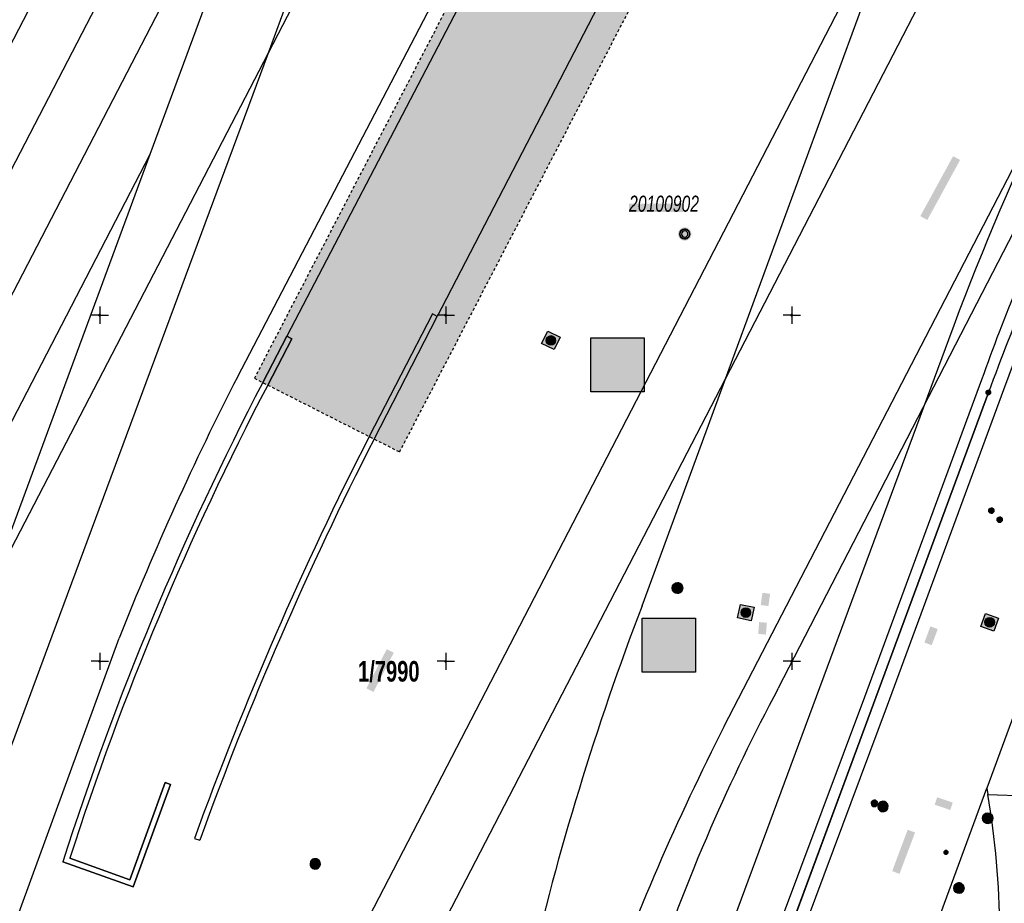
# Model space of a CAD drawing. Header units: metres. Extents: x 2695560 to 2696939, y 1260491 to 1262050.
# Tile 776 of 1005: x 2696595 to 2696666, y 1261382 to 1261446. Entities that reach past the tile are written whole.
import ezdxf

# ---------------------------------------------------------------- set-up
doc = ezdxf.new("R2010")
doc.units = ezdxf.units.M
doc.linetypes.add('AUSGEZOGEN', pattern=[0])
doc.linetypes.add('VERDECKT2_S2', pattern=[0.36, 0.2, -0.16])
for name, color, linetype in [('XR$1$AV_Flächen (EO)', 7, 'AUSGEZOGEN'), ('XR$1$AV_Gebäudeflächen (EO)', 7, 'AUSGEZOGEN'), ('XR$1$AV_Grenzpunkte', 7, 'AUSGEZOGEN'), ('XR$1$AV_Grundstück-Nr.', 7, 'AUSGEZOGEN'), ('XR$1$AV_Koordinatennetzpunkte', 7, 'AUSGEZOGEN'), ('XR$1$AV_Lagefixpunkt-Nr.', 7, 'AUSGEZOGEN'), ('XR$1$AV_Lagefixpunkte', 7, 'AUSGEZOGEN'), ('XR$1$AV_Linien (BB)', 7, 'AUSGEZOGEN'), ('XR$1$AV_Linien (EO)', 7, 'AUSGEZOGEN'), ('XR$1$AW_LK_Schachtdeckel', 24, 'AUSGEZOGEN'), ('XR$1$EW_LK_Knoten', 1, 'AUSGEZOGEN'), ('XR$1$GA_LK_Absperrarmatur', 32, 'AUSGEZOGEN'), ('XR$1$Liegenschaftsgrenzen', 7, 'AUSGEZOGEN'), ('XR$1$PFAV', 255, 'AUSGEZOGEN'), ('XR$1$PFAW', 255, 'AUSGEZOGEN'), ('XR$1$PFEW', 255, 'AUSGEZOGEN'), ('XR$1$PFGA', 255, 'AUSGEZOGEN'), ('XR$1$PFWA', 255, 'AUSGEZOGEN'), ('XR$1$RAEW', 8, 'AUSGEZOGEN'), ('XR$1$RP_Abstandslinie', 7, 'AUSGEZOGEN'), ('XR$1$WA_LK_Absperrarmatur', 171, 'AUSGEZOGEN'), ('XR$1$WA_LK_Hydrant', 171, 'AUSGEZOGEN')]:
    doc.layers.add(name, color=color, linetype=linetype)
doc.styles.add('ARIAL', font='arial.ttf')

# ---------------------------------------------------------------- blocks, each defined once
blk = doc.blocks.new('COMPLEXOBJECT_115')
at = {"layer": 'XR$1$AV_Linien (BB)', "color": 7, "linetype": 'AUSGEZOGEN', "transparency": 33554687}
for p, q in [((6708.725, 11502.31), (6700.461, 11495.104)), ((6639.686, 11376.263), (6639.575, 11375.966))]:
    blk.add_line(p, q, dxfattribs=at)
blk.add_lwpolyline([(6690.688, 11478.743), (6669.153, 11437.068), (6649.028, 11398.05)], dxfattribs=at)
for centre, radius, start, end in [((6786.137, 11432.813), 105.927, 143.98078, 149.35859), ((6786.097, 11432.864), 105.867, 149.37127, 154.31852), ((6770.021, 11333.257), 137.249, 151.83051, 156.51148), ((6769.66, 11333.425), 136.851, 156.51566, 161.75832)]:
    blk.add_arc(centre, radius, start, end, dxfattribs=at)
blk = doc.blocks.new('COMPLEXOBJECT_153')
at = {"layer": 'XR$1$AV_Linien (BB)', "color": 7, "linetype": 'AUSGEZOGEN', "transparency": 33554687}
for p, q in [((6697.791, 11365.149), (6692.602, 11374.307)), ((6662.543, 11355.674), (6663.221, 11347.522))]:
    blk.add_line(p, q, dxfattribs=at)
blk.add_lwpolyline([(6699.473, 11349.784), (6700.5, 11352.517), (6698.572, 11363.837)], dxfattribs=at)
for centre, radius, start, end in [((6698.114, 11384.602), 8.868, 167.59584, 192.64252), ((6719.074, 11389.028), 30.29, 192.13363, 209.07764), ((6694.006, 11362.007), 4.919, 21.83664, 39.69187), ((6712.016, 11333.672), 20.419, 127.90025, 152.03142), ((6679.728, 11349.998), 16.692, 188.53082, 217.45122), ((6679.257, 11351.173), 16.722, 299.13663, 331.71), ((6679.297, 11351.35), 17.223, 221.90019, 259.16537), ((6678.471, 11352.82), 18.544, 262.52573, 298.77947)]:
    blk.add_arc(centre, radius, start, end, dxfattribs=at)
blk = doc.blocks.new('COMPLEXOBJECT_526')
at = {"layer": 'XR$1$AV_Linien (BB)', "color": 7, "linetype": 'AUSGEZOGEN', "transparency": 33554687}
for centre, radius, start, end in [((6601.786, 11379.995), 63.252, 0.55115, 9.45304), ((6603.725, 11380.349), 61.31, 341.5642, 0.2375), ((6607.015, 11379.621), 57.96, 322.10402, 341.21866), ((6696.958, 11309.955), 55.807, 142.38206, 157.63894), ((6704.326, 11308.8), 63.084, 159.21436, 172.95801), ((6587.694, 11322.448), 54.346, 334.35921, 353.75258), ((6686.781, 11273.707), 56.086, 153.27266, 170.06322), ((6572.824, 11294.174), 59.696, 336.24404, 349.58755)]:
    blk.add_arc(centre, radius, start, end, dxfattribs=at)
blk = doc.blocks.new('COMPLEXOBJECT_610')
at = {"layer": 'XR$1$AV_Linien (BB)', "color": 7, "linetype": 'AUSGEZOGEN', "transparency": 33554687}
blk.add_line((6664.21, 11419.41), (6611.361, 11276.363), dxfattribs=at)
blk.add_arc((6849.144, 11350.938), 197.203, 157.3504, 159.68296, dxfattribs=at)
blk = doc.blocks.new('COMPLEXOBJECT_766')
at = {"layer": 'XR$1$AV_Linien (BB)', "color": 7, "linetype": 'AUSGEZOGEN', "transparency": 33554687}
blk.add_lwpolyline([(6665.306, 11419.603), (6656.89, 11396.815), (6649.099, 11375.926), (6642.24, 11357.414), (6635.221, 11338.392), (6628.39, 11319.991), (6621.534, 11301.457), (6612.033, 11275.784)], dxfattribs=at)
blk.add_arc((6862.231, 11348.54), 209.354, 150.46826, 160.15733, dxfattribs=at)
blk = doc.blocks.new('COMPLEXOBJECT_800')
at = {"layer": 'XR$1$AV_Linien (BB)', "color": 7, "linetype": 'AUSGEZOGEN', "transparency": 33554687}
blk.add_line((6674.483, 11419.102), (6664.103, 11390.852), dxfattribs=at)
blk = doc.blocks.new('COMPLEXOBJECT_869')
at = {"layer": 'XR$1$AV_Flächen (EO)', "color": 7, "linetype": 'AUSGEZOGEN', "transparency": 33554687}
for points in [[(6663.723, 11420.335), (6655.249, 11397.419), (6647.562, 11376.835), (6640.611, 11358.065), (6633.594, 11339.096), (6626.718, 11320.524), (6619.906, 11302.125), (6610.61, 11276.987)], [(6604.904, 11274.251), (6603.579, 11274.689), (6603.345, 11274.351)]]:
    blk.add_lwpolyline(points, dxfattribs=at)
for centre, radius, start, end in [((6606.275, 11278.759), 4.683, 292.45788, 337.76672), ((6606.228, 11278.829), 4.766, 253.86692, 292.6534)]:
    blk.add_arc(centre, radius, start, end, dxfattribs=at)
blk = doc.blocks.new('COMPLEXOBJECT_870')
at = {"layer": 'XR$1$AV_Flächen (EO)', "color": 7, "linetype": 'AUSGEZOGEN', "transparency": 33554687}
for p, q in [((6667.15, 11426.88), (6666.332, 11427.201)), ((6611.361, 11276.363), (6664.21, 11419.41)), ((6603.345, 11274.351), (6604.706, 11273.893))]:
    blk.add_line(p, q, dxfattribs=at)
for centre, radius, start, end in [((6849.144, 11350.938), 197.203, 157.3504, 159.68296), ((6606.32, 11278.581), 5.507, 290.89031, 336.24741), ((6607.462, 11281.234), 7.841, 249.42322, 276.0194)]:
    blk.add_arc(centre, radius, start, end, dxfattribs=at)
blk = doc.blocks.new('COMPLEXOBJECT_909')
at = {"layer": 'XR$1$AV_Flächen (EO)', "color": 7, "linetype": 'AUSGEZOGEN', "transparency": 33554687}
blk.add_line((6606.853, 11387.215), (6607.229, 11387.079), dxfattribs=at)
blk.add_lwpolyline([(6619.828, 11416.055), (6624.392, 11424.906), (6624.036, 11425.09), (6619.473, 11416.238)], dxfattribs=at)
for centre, radius, start, end in [((6845.271, 11300.8), 253.595, 152.92176, 160.07678), ((6845.192, 11300.838), 253.108, 152.92164, 160.07877)]:
    blk.add_arc(centre, radius, start, end, dxfattribs=at)
blk = doc.blocks.new('COMPLEXOBJECT_942')
at = {"layer": 'XR$1$AV_Flächen (EO)', "color": 7, "linetype": 'AUSGEZOGEN', "transparency": 33554687}
blk.add_line((6613.526, 11423.476), (6611.785, 11420.133), dxfattribs=at)
for points in [[(6612.139, 11419.948), (6613.88, 11423.291), (6613.526, 11423.476)], [(6597.34, 11385.53), (6602.419, 11383.703), (6605.109, 11391.106), (6604.733, 11391.242), (6602.18, 11384.214), (6597.839, 11385.776)]]:
    blk.add_lwpolyline(points, dxfattribs=at)
for centre, radius, start, end in [((6805.812, 11318.82), 218.886, 152.42829, 162.25558), ((6805.997, 11318.746), 218.685, 152.43354, 162.15064)]:
    blk.add_arc(centre, radius, start, end, dxfattribs=at)
blk = doc.blocks.new('COMPLEXOBJECT_973')
at = {"layer": 'XR$1$AV_Linien (EO)', "color": 7, "linetype": 'AUSGEZOGEN', "transparency": 33554687}
blk.add_line((6612.187, 11443.946), (6617.783, 11454.686), dxfattribs=at)
blk = doc.blocks.new('COMPLEXOBJECT_977')
at = {"layer": 'XR$1$AV_Linien (EO)', "color": 7, "linetype": 'AUSGEZOGEN', "transparency": 33554687}
blk.add_line((6611.785, 11420.133), (6613.526, 11423.476), dxfattribs=at)
for points in [[(6613.526, 11423.476), (6613.88, 11423.291), (6612.139, 11419.948)], [(6597.839, 11385.776), (6602.18, 11384.214), (6604.733, 11391.242), (6605.109, 11391.106), (6602.419, 11383.703), (6597.34, 11385.53)]]:
    blk.add_lwpolyline(points, dxfattribs=at)
for centre, radius, start, end in [((6805.812, 11318.82), 218.886, 152.42829, 162.25558), ((6805.997, 11318.746), 218.685, 152.43354, 162.15064)]:
    blk.add_arc(centre, radius, start, end, dxfattribs=at)
blk = doc.blocks.new('COMPLEXOBJECT_978')
at = {"layer": 'XR$1$AV_Linien (EO)', "color": 7, "linetype": 'AUSGEZOGEN', "transparency": 33554687}
blk.add_line((6645.131, 11395.322), (6689.593, 11481.183), dxfattribs=at)
blk.add_arc((6811.816, 11310.545), 187.006, 153.04188, 159.95653, dxfattribs=at)
blk = doc.blocks.new('COMPLEXOBJECT_992')
at = {"layer": 'XR$1$AV_Linien (EO)', "color": 7, "linetype": 'AUSGEZOGEN', "transparency": 33554687}
for p, q in [((6609.974, 11420.581), (6633.754, 11466.108)), ((6582.233, 11349.195), (6601.403, 11401.662))]:
    blk.add_line(p, q, dxfattribs=at)
blk.add_arc((6798.644, 11323.706), 212.087, 152.82109, 158.43437, dxfattribs=at)
blk = doc.blocks.new('COMPLEXOBJECT_1004')
at = {"layer": 'XR$1$AV_Linien (EO)', "color": 7, "linetype": 'AUSGEZOGEN', "transparency": 33554687}
blk.add_line((6639.19, 11404.016), (6645.208, 11420.396), dxfattribs=at)
blk.add_lwpolyline([(6620.639, 11333.133), (6628.935, 11368.059), (6630.996, 11377.214)], dxfattribs=at)
blk.add_arc((6830.531, 11330.865), 204.847, 159.0778, 166.92296, dxfattribs=at)
blk = doc.blocks.new('COMPLEXOBJECT_1093')
at = {"layer": 'XR$1$AV_Linien (EO)', "color": 7, "linetype": 'AUSGEZOGEN', "transparency": 33554687}
for p, q in [((6618.338, 11368.57), (6645.208, 11420.396)), ((6582.605, 11292.021), (6582.643, 11292.1))]:
    blk.add_line(p, q, dxfattribs=at)
for centre, radius, start, end in [((7544.715, 10892.473), 1041.558, 152.79978, 154.872585), ((8320.548, 10540.217), 1893.58, 155.191015, 156.604869)]:
    blk.add_arc(centre, radius, start, end, dxfattribs=at)
blk = doc.blocks.new('COMPLEXOBJECT_1121')
at = {"layer": 'XR$1$AV_Linien (EO)', "color": 7, "linetype": 'AUSGEZOGEN', "transparency": 33554687}
blk.add_line((6613.996, 11370.983), (6658.859, 11457.58), dxfattribs=at)
blk = doc.blocks.new('COMPLEXOBJECT_1215')
at = {"layer": 'XR$1$Liegenschaftsgrenzen', "color": 7, "linetype": 'AUSGEZOGEN', "transparency": 33554687}
blk.add_line((6664.21, 11419.41), (6611.47, 11276.83), dxfattribs=at)
blk.add_arc((6849.144, 11350.938), 197.203, 157.3504, 159.68296, dxfattribs=at)
blk = doc.blocks.new('COMPLEXOBJECT_1216')
at = {"layer": 'XR$1$Liegenschaftsgrenzen', "color": 7, "linetype": 'AUSGEZOGEN', "transparency": 33554687}
blk.add_line((6678.18, 11419.68), (6670.46, 11398.88), dxfattribs=at)
for centre, radius, start, end in [((6722.345, 11380.677), 54.986, 160.66762, 180.2262), ((6607.374, 11379.243), 59.999, 341.61524, 1.16189), ((6607.409, 11379.298), 59.983, 322.03779, 341.55536), ((6695.941, 11310.631), 52.058, 142.3922, 158.09805), ((6695.883, 11310.571), 52.027, 158.01236, 173.69987), ((6589.457, 11321.869), 54.997, 333.86089, 354.16714), ((6688.147, 11273.215), 55.034, 153.65217, 169.87461), ((6574.898, 11293.29), 59.98, 336.1106, 350.01468), ((6574.823, 11293.377), 60.084, 322.29511, 336.06389)]:
    blk.add_arc(centre, radius, start, end, dxfattribs=at)
blk = doc.blocks.new('BWAV1')
at = {"layer": 'XR$1$PFAV', "transparency": 33554687}
blk.add_hatch(color=7, dxfattribs=at).paths.add_polyline_path([(0.67, 0), (0.656, 0.135), (0.616, 0.264), (0.55, 0.383), (0.462, 0.486), (0.354, 0.569), (0.233, 0.628), (0.101, 0.662), (-0.034, 0.669), (-0.168, 0.649), (-0.295, 0.602), (-0.41, 0.53), (-0.508, 0.436), (-0.586, 0.325), (-0.639, 0.201), (-0.667, 0.068), (-0.667, -0.068), (-0.639, -0.201), (-0.586, -0.325), (-0.508, -0.436), (-0.41, -0.53), (-0.295, -0.602), (-0.168, -0.649), (-0.034, -0.669), (0.101, -0.662), (0.233, -0.628), (0.354, -0.569), (0.462, -0.486), (0.55, -0.383), (0.616, -0.264), (0.656, -0.135)])
at = {"color": 7, "transparency": 33554687}
for radius, start, end in [(0.5, 91.19481, 268.80519), (0.326, 91.19481, 268.80519), (0.5, 268.80519, 91.19481), (0.326, 268.80519, 91.19481)]:
    blk.add_arc((0, 0), radius, start, end, dxfattribs=at)
at = {"layer": 'XR$1$PFAV', "transparency": 33554687}
blk.add_circle((0, 0), 0.5, dxfattribs=at)
blk = doc.blocks.new('BAV15')
at = {"layer": 'XR$1$PFAV', "transparency": 33554687}
blk.add_hatch(color=7, dxfattribs=at).paths.add_polyline_path([(0.5, 0), (0.49, 0.1), (0.46, 0.2), (0.41, 0.29), (0.34, 0.36), (0.26, 0.42), (0.17, 0.47), (0.08, 0.49), (-0.03, 0.5), (-0.13, 0.48), (-0.22, 0.45), (-0.31, 0.4), (-0.38, 0.33), (-0.44, 0.24), (-0.48, 0.15), (-0.5, 0.05), (-0.5, -0.05), (-0.48, -0.15), (-0.44, -0.24), (-0.38, -0.33), (-0.31, -0.4), (-0.22, -0.45), (-0.13, -0.48), (-0.03, -0.5), (0.08, -0.49), (0.17, -0.47), (0.26, -0.42), (0.34, -0.36), (0.41, -0.29), (0.46, -0.2), (0.49, -0.1)])
at = {"color": 7, "transparency": 33554687}
for start, end in [(90, 270), (270, 90)]:
    blk.add_arc((0, 0), 0.5, start, end, dxfattribs=at)
at = {"layer": 'XR$1$PFAV', "transparency": 33554687}
blk.add_circle((0, 0), 0.5, dxfattribs=at)
blk = doc.blocks.new('BAV2041')
at = {"color": 7, "transparency": 33554687}
for p, q in [((-0.05, 0), (-0.5, 0)), ((0, 0.5), (0, 0.05)), ((0.05, 0), (0.5, 0)), ((0, -0.05), (0, -0.5))]:
    blk.add_line(p, q, dxfattribs=at)
blk.add_circle((0, 0), 0.05, dxfattribs=at)
for start, end in [(90, 270), (270, 90)]:
    blk.add_arc((0, 0), 0.05, start, end, dxfattribs=at)
blk = doc.blocks.new('COMPLEXOBJECT_1451')
at = {"layer": 'XR$1$RP_Abstandslinie', "color": 7, "linetype": 'AUSGEZOGEN', "transparency": 33554687}
blk.add_line((6725.73, 11519.09), (6697.14, 11484.94), dxfattribs=at)
for centre, radius, start, end in [((6857.802, 11350.446), 209.525, 140.06662, 149.87333), ((6857.667, 11350.527), 209.368, 149.87373, 159.68656)]:
    blk.add_arc(centre, radius, start, end, dxfattribs=at)
blk = doc.blocks.new('BAW2087')
at = {"lineweight": 25, "true_color": 0x000000, "transparency": 33554687}
h = blk.add_hatch(color=18, dxfattribs=at)
h.paths.add_polyline_path([(-0.5, 0.5), (-0.5, -0.5), (0.5, -0.5), (0.5, 0.5)])
h.paths.add_polyline_path([(0.337, -0.069), (0.316, -0.136), (0.282, -0.196), (0.237, -0.249), (0.182, -0.292), (0.119, -0.322), (0.052, -0.34), (-0.017, -0.343), (-0.086, -0.333), (-0.151, -0.309), (-0.21, -0.272), (-0.261, -0.224), (-0.301, -0.167), (-0.328, -0.103), (-0.342, -0.035), (-0.342, 0.035), (-0.328, 0.103), (-0.301, 0.167), (-0.261, 0.224), (-0.21, 0.272), (-0.151, 0.309), (-0.086, 0.333), (-0.017, 0.343), (0.052, 0.34), (0.119, 0.322), (0.182, 0.292), (0.237, 0.249), (0.282, 0.196), (0.316, 0.136), (0.337, 0.069), (0.344, 0)], flags=16)
at = {"layer": 'XR$1$PFAW', "lineweight": 25, "transparency": 33554687}
blk.add_hatch(color=7, dxfattribs=at).paths.add_polyline_path([(0.344, 0), (0.337, 0.069), (0.316, 0.136), (0.282, 0.196), (0.237, 0.249), (0.182, 0.292), (0.119, 0.322), (0.052, 0.34), (-0.017, 0.343), (-0.086, 0.333), (-0.151, 0.309), (-0.21, 0.272), (-0.261, 0.224), (-0.301, 0.167), (-0.328, 0.103), (-0.342, 0.035), (-0.342, -0.035), (-0.328, -0.103), (-0.301, -0.167), (-0.261, -0.224), (-0.21, -0.272), (-0.151, -0.309), (-0.086, -0.333), (-0.017, -0.343), (0.052, -0.34), (0.119, -0.322), (0.182, -0.292), (0.237, -0.249), (0.282, -0.196), (0.316, -0.136), (0.337, -0.069)])
at = {"lineweight": 25, "transparency": 33554687}
for p, q in [((-0.5, 0.5, 0.993), (0.5, 0.5, 0.993)), ((-0.5, -0.5, 0.993), (-0.5, 0.5, 0.993)), ((0.5, 0.5, 0.993), (0.5, -0.5, 0.993)), ((0.5, -0.5, 0.993), (-0.5, -0.5, 0.993))]:
    blk.add_line(p, q, dxfattribs=at)
blk.add_circle((0, 0), 0.344, dxfattribs=at)
at = {"layer": 'XR$1$PFAW', "lineweight": 25, "transparency": 33554687}
blk.add_line((-0.5, 0.5), (0.5, 0.5), dxfattribs=at)
at = {"layer": 'XR$1$PFAW', "color": 31, "lineweight": 25, "transparency": 33554687}
for p, q in [((-0.5, -0.5), (-0.5, 0.5)), ((0.5, 0.5), (0.5, -0.5)), ((0.5, -0.5), (-0.5, -0.5))]:
    blk.add_line(p, q, dxfattribs=at)
at = {"layer": 'XR$1$PFAW', "lineweight": 25, "transparency": 33554687}
blk.add_circle((0, 0), 0.344, dxfattribs=at)
blk = doc.blocks.new('BAW2088')
at = {"layer": 'XR$1$PFAW', "transparency": 33554687}
blk.add_hatch(color=253, dxfattribs=at).paths.add_polyline_path([(0.51, 0), (0.5, 0.101), (0.47, 0.197), (0.421, 0.286), (0.355, 0.362), (0.275, 0.424), (0.184, 0.469), (0.086, 0.494), (-0.015, 0.499), (-0.115, 0.484), (-0.21, 0.449), (-0.296, 0.395), (-0.369, 0.326), (-0.427, 0.243), (-0.467, 0.15), (-0.487, 0.051), (-0.487, -0.051), (-0.467, -0.15), (-0.427, -0.243), (-0.369, -0.326), (-0.296, -0.395), (-0.21, -0.449), (-0.115, -0.484), (-0.015, -0.499), (0.086, -0.494), (0.184, -0.469), (0.275, -0.424), (0.355, -0.362), (0.421, -0.286), (0.47, -0.197), (0.5, -0.101)])
at = {"transparency": 33554687}
for start, end in [(91.19481, 268.80519), (268.80519, 91.19481)]:
    blk.add_arc((0.01, 0), 0.5, start, end, dxfattribs=at)
at = {"layer": 'XR$1$PFAW', "transparency": 33554687}
blk.add_circle((0.01, 0), 0.5, dxfattribs=at)
blk = doc.blocks.new('BWA957')
at = {"true_color": 0x000000, "transparency": 33554687}
blk.add_hatch(color=18, dxfattribs=at).paths.add_polyline_path([(0.5, 0), (0.49, 0.101), (0.459, 0.197), (0.41, 0.286), (0.344, 0.362), (0.264, 0.424), (0.174, 0.469), (0.076, 0.494), (-0.025, 0.499), (-0.125, 0.484), (-0.22, 0.449), (-0.306, 0.395), (-0.379, 0.326), (-0.437, 0.243), (-0.477, 0.15), (-0.497, 0.051), (-0.497, -0.051), (-0.477, -0.15), (-0.437, -0.243), (-0.379, -0.326), (-0.306, -0.395), (-0.22, -0.449), (-0.125, -0.484), (-0.025, -0.499), (0.076, -0.494), (0.174, -0.469), (0.264, -0.424), (0.344, -0.362), (0.41, -0.286), (0.459, -0.197), (0.49, -0.101)])
at = {"transparency": 33554687}
for start, end in [(90, 180), (180, 270), (0, 90), (270, 0)]:
    blk.add_arc((0, 0), 0.5, start, end, dxfattribs=at)
blk = doc.blocks.new('BWA2009')
at = {"true_color": 0x000000, "transparency": 33554687}
blk.add_hatch(color=18, dxfattribs=at).paths.add_polyline_path([(0.333, 0), (0.327, 0.067), (0.306, 0.131), (0.274, 0.19), (0.23, 0.242), (0.176, 0.283), (0.116, 0.313), (0.05, 0.329), (-0.017, 0.333), (-0.084, 0.323), (-0.147, 0.299), (-0.204, 0.264), (-0.253, 0.217), (-0.291, 0.162), (-0.318, 0.1), (-0.332, 0.034), (-0.332, -0.034), (-0.318, -0.1), (-0.291, -0.162), (-0.253, -0.217), (-0.204, -0.264), (-0.147, -0.299), (-0.084, -0.323), (-0.017, -0.333), (0.05, -0.329), (0.116, -0.313), (0.176, -0.283), (0.23, -0.242), (0.274, -0.19), (0.306, -0.131), (0.327, -0.067)])
at = {"layer": 'XR$1$PFWA', "transparency": 33554687}
blk.add_hatch(color=7, dxfattribs=at).paths.add_polyline_path([(0.5, 0), (0.49, 0.101), (0.459, 0.197), (0.41, 0.286), (0.344, 0.362), (0.264, 0.424), (0.174, 0.469), (0.076, 0.494), (-0.025, 0.499), (-0.125, 0.484), (-0.22, 0.449), (-0.306, 0.395), (-0.379, 0.326), (-0.437, 0.243), (-0.477, 0.15), (-0.497, 0.051), (-0.497, -0.051), (-0.477, -0.15), (-0.437, -0.243), (-0.379, -0.326), (-0.306, -0.395), (-0.22, -0.449), (-0.125, -0.484), (-0.025, -0.499), (0.076, -0.494), (0.174, -0.469), (0.264, -0.424), (0.344, -0.362), (0.41, -0.286), (0.459, -0.197), (0.49, -0.101)])
at = {"transparency": 33554687}
blk.add_circle((0, 0), 0.333, dxfattribs=at)
for start, end in [(90, 180), (180, 270), (0, 90), (270, 0)]:
    blk.add_arc((0, 0), 0.5, start, end, dxfattribs=at)
at = {"layer": 'XR$1$PFWA', "transparency": 33554687}
blk.add_circle((0, 0), 0.5, dxfattribs=at)
blk = doc.blocks.new('BWA965')
at = {"layer": 'XR$1$PFWA', "transparency": 33554687}
blk.add_hatch(color=7, dxfattribs=at).paths.add_polyline_path([(0, 0.5), (-0.05, 0.5), (-0.1, 0.49), (-0.15, 0.48), (-0.2, 0.46), (-0.24, 0.44), (-0.29, 0.41), (-0.33, 0.38), (-0.36, 0.34), (-0.4, 0.31), (-0.42, 0.26), (-0.45, 0.22), (-0.47, 0.17), (-0.48, 0.13), (-0.49, 0.08), (-0.5, 0.03), (-0.5, -0.03), (-0.49, -0.08), (-0.48, -0.13), (-0.47, -0.17), (-0.45, -0.22), (-0.42, -0.26), (-0.4, -0.31), (-0.36, -0.34), (-0.33, -0.38), (-0.29, -0.41), (-0.24, -0.44), (-0.2, -0.46), (-0.15, -0.48), (-0.1, -0.49), (-0.05, -0.5), (0, -0.5), (0.05, -0.5), (0.1, -0.49), (0.15, -0.48), (0.2, -0.46), (0.24, -0.44), (0.29, -0.41), (0.33, -0.38), (0.36, -0.34), (0.4, -0.31), (0.42, -0.26), (0.45, -0.22), (0.47, -0.17), (0.48, -0.13), (0.49, -0.08), (0.5, -0.03), (0.5, 0.03), (0.49, 0.08), (0.48, 0.13), (0.47, 0.17), (0.45, 0.22), (0.42, 0.26), (0.4, 0.31), (0.36, 0.34), (0.33, 0.38), (0.29, 0.41), (0.24, 0.44), (0.2, 0.46), (0.15, 0.48), (0.1, 0.49), (0.05, 0.5)])
at = {"transparency": 33554687}
blk.add_line((0, 0.5), (0, -0.5), dxfattribs=at)
for start, end in [(90, 270), (270, 90)]:
    blk.add_arc((0, 0), 0.5, start, end, dxfattribs=at)
blk = doc.blocks.new('BWA2012')
at = {"layer": 'XR$1$PFWA', "transparency": 33554687}
blk.add_hatch(color=7, dxfattribs=at).paths.add_polyline_path([(0.5, 0), (0.49, 0.1), (0.46, 0.2), (0.41, 0.29), (0.34, 0.36), (0.26, 0.42), (0.17, 0.47), (0.08, 0.49), (-0.03, 0.5), (-0.13, 0.48), (-0.22, 0.45), (-0.31, 0.4), (-0.38, 0.33), (-0.44, 0.24), (-0.48, 0.15), (-0.5, 0.05), (-0.5, -0.05), (-0.48, -0.15), (-0.44, -0.24), (-0.38, -0.33), (-0.31, -0.4), (-0.22, -0.45), (-0.13, -0.48), (-0.03, -0.5), (0.08, -0.49), (0.17, -0.47), (0.26, -0.42), (0.34, -0.36), (0.41, -0.29), (0.46, -0.2), (0.49, -0.1)])
at = {"transparency": 33554687}
blk.add_line((0.35, 0.35), (-0.35, -0.35), dxfattribs=at)
for start, end in [(45, 225), (225, 45)]:
    blk.add_arc((0, 0), 0.5, start, end, dxfattribs=at)
at = {"layer": 'XR$1$PFWA', "transparency": 33554687}
blk.add_circle((0, 0), 0.5, dxfattribs=at)
blk = doc.blocks.new('BGA965')
at = {"layer": 'XR$1$PFGA', "transparency": 33554687}
blk.add_hatch(color=7, dxfattribs=at).paths.add_polyline_path([(0.5, 0), (0.49, 0.1), (0.46, 0.2), (0.41, 0.29), (0.34, 0.36), (0.26, 0.42), (0.17, 0.47), (0.08, 0.49), (-0.03, 0.5), (-0.13, 0.48), (-0.22, 0.45), (-0.31, 0.4), (-0.38, 0.33), (-0.44, 0.24), (-0.48, 0.15), (-0.5, 0.05), (-0.5, -0.05), (-0.48, -0.15), (-0.44, -0.24), (-0.38, -0.33), (-0.31, -0.4), (-0.22, -0.45), (-0.13, -0.48), (-0.03, -0.5), (0.08, -0.49), (0.17, -0.47), (0.26, -0.42), (0.34, -0.36), (0.41, -0.29), (0.46, -0.2), (0.49, -0.1)])
at = {"color": 32, "transparency": 33554687}
blk.add_line((0, 0.5), (0, -0.5), dxfattribs=at)
for start, end in [(90, 270), (270, 90)]:
    blk.add_arc((0, 0), 0.5, start, end, dxfattribs=at)
at = {"layer": 'XR$1$PFGA', "transparency": 33554687}
blk.add_circle((0, 0), 0.5, dxfattribs=at)
blk = doc.blocks.new('BEWLP2549_S')
at = {"layer": 'XR$1$PFEW', "transparency": 33554687}
blk.add_hatch(color=7, dxfattribs=at).paths.add_polyline_path([(0.5, 0), (0.49, 0.101), (0.459, 0.197), (0.41, 0.286), (0.344, 0.362), (0.264, 0.424), (0.174, 0.469), (0.076, 0.494), (-0.025, 0.499), (-0.125, 0.484), (-0.22, 0.449), (-0.306, 0.395), (-0.379, 0.326), (-0.437, 0.243), (-0.477, 0.15), (-0.497, 0.051), (-0.497, -0.051), (-0.477, -0.15), (-0.437, -0.243), (-0.379, -0.326), (-0.306, -0.395), (-0.22, -0.449), (-0.125, -0.484), (-0.025, -0.499), (0.076, -0.494), (0.174, -0.469), (0.264, -0.424), (0.344, -0.362), (0.41, -0.286), (0.459, -0.197), (0.49, -0.101)])
at = {"color": 1, "transparency": 33554687}
for p, q in [((0.354, -0.354), (-0.354, 0.354)), ((-0.354, -0.354), (0.354, 0.354))]:
    blk.add_line(p, q, dxfattribs=at)
for start, end in [(91.38095, 268.61905), (268.61905, 91.38095)]:
    blk.add_arc((0, 0), 0.5, start, end, dxfattribs=at)
at = {"layer": 'XR$1$PFEW', "transparency": 33554687}
blk.add_circle((0, 0), 0.5, dxfattribs=at)
blk = doc.blocks.new('BEW957')
at = {"layer": 'XR$1$RAEW', "transparency": 33554687}
blk.add_hatch(color=1, dxfattribs=at).paths.add_polyline_path([(-0.5, 0), (-0.5, -0.05), (-0.49, -0.1), (-0.48, -0.15), (-0.46, -0.2), (-0.44, -0.24), (-0.41, -0.29), (-0.38, -0.33), (-0.34, -0.36), (-0.31, -0.4), (-0.26, -0.42), (-0.22, -0.45), (-0.17, -0.47), (-0.13, -0.48), (-0.08, -0.49), (-0.03, -0.5), (0.03, -0.5), (0.08, -0.49), (0.13, -0.48), (0.17, -0.47), (0.22, -0.45), (0.26, -0.42), (0.31, -0.4), (0.34, -0.36), (0.38, -0.33), (0.41, -0.29), (0.44, -0.24), (0.46, -0.2), (0.48, -0.15), (0.49, -0.1), (0.5, -0.05), (0.5, 0), (0.5, 0.05), (0.49, 0.1), (0.48, 0.15), (0.46, 0.2), (0.44, 0.24), (0.41, 0.29), (0.38, 0.33), (0.34, 0.36), (0.31, 0.4), (0.26, 0.42), (0.22, 0.45), (0.17, 0.47), (0.13, 0.48), (0.08, 0.49), (0.03, 0.5), (-0.03, 0.5), (-0.08, 0.49), (-0.13, 0.48), (-0.17, 0.47), (-0.22, 0.45), (-0.26, 0.42), (-0.31, 0.4), (-0.34, 0.36), (-0.38, 0.33), (-0.41, 0.29), (-0.44, 0.24), (-0.46, 0.2), (-0.48, 0.15), (-0.49, 0.1), (-0.5, 0.05)])
at = {"color": 1, "transparency": 33554687}
for start, end in [(90, 180), (180, 270), (0, 90), (270, 0)]:
    blk.add_arc((0, 0), 0.5, start, end, dxfattribs=at)
at = {"layer": 'XR$1$RAEW', "color": 1, "transparency": 33554687}
blk.add_circle((0, 0), 0.5, dxfattribs=at)

msp = doc.modelspace()

# ---------------------------------------------------------------- hatches: boundary and pattern name
at = {"transparency": 33554687}
for points in [[(2696660.264, 1261431.961), (2696660.77, 1261431.684), (2696663.138, 1261436.015), (2696662.632, 1261436.292)], [(2696639.218, 1261432.865), (2696639.218, 1261432.262), (2696643.144, 1261432.262), (2696643.144, 1261432.865)], [(2696636.451, 1261423.178), (2696636.451, 1261419.277), (2696640.322, 1261419.277), (2696640.322, 1261423.178)], [(2696648.735, 1261403.875), (2696649.289, 1261403.801), (2696649.407, 1261404.686), (2696648.852, 1261404.759)], [(2696640.172, 1261402.93), (2696640.172, 1261399.029), (2696644.021, 1261399.029), (2696644.021, 1261402.93)], [(2696648.55, 1261401.787), (2696649.108, 1261401.743), (2696649.176, 1261402.597), (2696648.619, 1261402.642)], [(2696660.558, 1261401.171), (2696661.088, 1261400.973), (2696661.524, 1261402.139), (2696660.994, 1261402.337)], [(2696620.244, 1261397.859), (2696620.749, 1261397.597), (2696622.216, 1261400.427), (2696621.711, 1261400.689)], [(2696661.483, 1261389.991), (2696661.301, 1261389.456), (2696662.427, 1261389.073), (2696662.609, 1261389.608)], [(2696658.23, 1261384.662), (2696658.762, 1261384.462), (2696659.882, 1261387.446), (2696659.35, 1261387.646)]]:
    msp.add_hatch(color=7, dxfattribs=at).paths.add_polyline_path(points)
at = {"layer": 'XR$1$AV_Gebäudeflächen (EO)', "true_color": 0xebebeb, "transparency": 33554687}
msp.add_hatch(color=7, dxfattribs=at).paths.add_polyline_path([(2696720.889, 1261638.091), (2696717.354, 1261639.921), (2696628.801, 1261469.042), (2696635.633, 1261465.438), (2696612.147, 1261420.251), (2696622.638, 1261414.932), (2696650.883, 1261469.26), (2696652.991, 1261468.192), (2696715.481, 1261588.782), (2696712.762, 1261590.188), (2696716.711, 1261597.984), (2696718.938, 1261596.87), (2696733.958, 1261625.898), (2696730.41, 1261627.742), (2696715.306, 1261598.667), (2696715.17, 1261598.764), (2696711.085, 1261591.037), (2696711.306, 1261590.905), (2696685.945, 1261541.943), (2696683.831, 1261537.862), (2696683.968, 1261537.81), (2696672.212, 1261515.133), (2696675.006, 1261513.685), (2696664.19, 1261492.791), (2696661.384, 1261494.245), (2696648.944, 1261470.248), (2696648.096, 1261470.701), (2696646.299, 1261467.056), (2696643.489, 1261468.578), (2696645.28, 1261472.141), (2696637.402, 1261476.202), (2696652.011, 1261504.06), (2696649.921, 1261505.156), (2696652.215, 1261509.682), (2696651.885, 1261509.849), (2696661.648, 1261528.82), (2696664.439, 1261527.388), (2696670.802, 1261539.794), (2696670.053, 1261540.178), (2696674.21, 1261547.937), (2696675.007, 1261547.528), (2696677.789, 1261552.943), (2696676.16, 1261553.78), (2696679.4, 1261559.695), (2696680.865, 1261558.934), (2696698.136, 1261592.177), (2696697.337, 1261592.592), (2696699.565, 1261596.933), (2696699.831, 1261596.796), (2696703.679, 1261604.294), (2696703.457, 1261604.408)])

# ---------------------------------------------------------------- linework, layer by layer
at = {"color": 24, "lineweight": -3, "transparency": 33554687}
for points in [[(2696636.451, 1261423.178), (2696640.322, 1261423.178), (2696640.322, 1261419.277), (2696636.451, 1261419.277), (2696636.451, 1261423.178)], [(2696640.172, 1261402.93), (2696644.021, 1261402.93), (2696644.021, 1261399.029), (2696640.172, 1261399.029), (2696640.172, 1261402.93)]]:
    msp.add_lwpolyline(points, close=True, dxfattribs=at)
at = {"layer": 'XR$1$AV_Flächen (EO)', "color": 7, "linetype": 'VERDECKT2_S2', "transparency": 33554687}
msp.add_lwpolyline([(2696635.633, 1261465.438), (2696612.147, 1261420.251), (2696622.638, 1261414.932), (2696650.883, 1261469.26)], dxfattribs=at)
at = {"layer": 'XR$1$AV_Flächen (EO)', "color": 7, "linetype": 'AUSGEZOGEN', "transparency": 33554687}
msp.add_arc((2696860.435, 1261349.694), 208.035, 158.18228, 160.2053, dxfattribs=at)
at = {"layer": 'XR$1$AV_Linien (BB)', "color": 7, "linetype": 'AUSGEZOGEN', "transparency": 33554687}
for p, q in [((2696622.235, 1261274.066), (2696665.073, 1261390.662)), ((2696665.073, 1261390.662), (2696665.149, 1261390.193)), ((2696665.149, 1261390.193), (2696669.167, 1261390.049))]:
    msp.add_line(p, q, dxfattribs=at)
at = {"layer": 'XR$1$AV_Linien (EO)', "color": 7, "linetype": 'AUSGEZOGEN', "transparency": 33554687}
for p, q in [((2696646.178, 1261420.206), (2696764.521, 1261648.7)), ((2696648.944, 1261470.248), (2696625.362, 1261424.716)), ((2696613.157, 1261443.756), (2696620.887, 1261464.696)), ((2696646.178, 1261420.206), (2696659.829, 1261457.39)), ((2696592.852, 1261404.636), (2696613.157, 1261443.756)), ((2696604.601, 1261436.422), (2696592.852, 1261404.636))]:
    msp.add_line(p, q, dxfattribs=at)
for points in [[(2696639.815, 1261531.687), (2696635.229, 1261522.844), (2696633.281, 1261519.089), (2696530.038, 1261320.008)], [(2696533.754, 1261318.052), (2696621.541, 1261487.327), (2696623.489, 1261491.083), (2696628.074, 1261499.926)], [(2696616.333, 1261468.161), (2696611.747, 1261459.318), (2696609.8, 1261455.563), (2696537.472, 1261316.096)], [(2696616.333, 1261468.161), (2696612.879, 1261458.818), (2696611.413, 1261454.849), (2696604.601, 1261436.422)], [(2696635.633, 1261465.438), (2696636.303, 1261465.097), (2696614.496, 1261423.286)], [(2696558.841, 1261297.182), (2696597.531, 1261401.66), (2696613.157, 1261443.756)], [(2696604.601, 1261436.422), (2696541.291, 1261314.231), (2696541.232, 1261314.117)]]:
    msp.add_lwpolyline(points, dxfattribs=at)
at = {"layer": 'XR$1$RP_Abstandslinie', "color": 7, "linetype": 'AUSGEZOGEN', "transparency": 33554687}
msp.add_lwpolyline([(2696662.29, 1261423.02), (2696646.29, 1261379.84), (2696627.75, 1261329.78), (2696608.31, 1261277.27)], dxfattribs=at)

# ---------------------------------------------------------------- block references
at = {"layer": 'XR$1$AV_Flächen (EO)', "color": 7, "linetype": 'AUSGEZOGEN', "lineweight": -3, "transparency": 33554687}
for name in ['COMPLEXOBJECT_870', 'COMPLEXOBJECT_909', 'COMPLEXOBJECT_942', 'COMPLEXOBJECT_869']:
    msp.add_blockref(name, (2690000.97, 1249999.81), dxfattribs=at)
at = {"layer": 'XR$1$AV_Grenzpunkte', "color": 7, "linetype": 'AUSGEZOGEN', "lineweight": -3, "transparency": 33554687, "xscale": 0.3249999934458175, "yscale": 0.3249999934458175}
msp.add_blockref('BAV15', (2696665.18, 1261419.22), dxfattribs=at)
at = {"layer": 'XR$1$AV_Koordinatennetzpunkte', "color": 7, "linetype": 'AUSGEZOGEN', "lineweight": -3, "transparency": 33554687, "xscale": 1.25, "yscale": 1.25}
for p in [(2696600.97, 1261424.81), (2696625.97, 1261424.81), (2696650.97, 1261424.81), (2696600.97, 1261399.81), (2696625.97, 1261399.81), (2696650.97, 1261399.81)]:
    msp.add_blockref('BAV2041', p, dxfattribs=at)
at = {"layer": 'XR$1$AV_Lagefixpunkte', "color": 7, "linetype": 'AUSGEZOGEN', "lineweight": -3, "transparency": 33554687, "xscale": 0.7199999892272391, "yscale": 0.7199999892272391}
msp.add_blockref('BWAV1', (2696643.24, 1261430.67, -1000), dxfattribs=at)
at = {"layer": 'XR$1$AV_Linien (BB)', "color": 7, "linetype": 'AUSGEZOGEN', "lineweight": -3, "transparency": 33554687}
for name in ['COMPLEXOBJECT_766', 'COMPLEXOBJECT_800', 'COMPLEXOBJECT_115', 'COMPLEXOBJECT_610', 'COMPLEXOBJECT_526', 'COMPLEXOBJECT_153']:
    msp.add_blockref(name, (2690000.97, 1249999.81), dxfattribs=at)
at = {"layer": 'XR$1$AV_Linien (EO)', "color": 7, "linetype": 'AUSGEZOGEN', "lineweight": -3, "transparency": 33554687}
for name in ['COMPLEXOBJECT_973', 'COMPLEXOBJECT_978', 'COMPLEXOBJECT_992', 'COMPLEXOBJECT_1121', 'COMPLEXOBJECT_977', 'COMPLEXOBJECT_1093', 'COMPLEXOBJECT_1004']:
    msp.add_blockref(name, (2690000.97, 1249999.81), dxfattribs=at)
at = {"layer": 'XR$1$AW_LK_Schachtdeckel', "color": 24, "linetype": 'AUSGEZOGEN', "lineweight": -3, "transparency": 33554687}
for p, rotation in [((2696633.57, 1261422.987), 334.067527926), ((2696647.655, 1261403.328), 77.699432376), ((2696665.274, 1261402.629), 69.637512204)]:
    msp.add_blockref('BAW2087', p, dxfattribs=dict(at, rotation=rotation))
at = {"layer": 'XR$1$AW_LK_Schachtdeckel', "color": 24, "linetype": 'AUSGEZOGEN', "lineweight": -3, "transparency": 33554687, "xscale": 0.7578193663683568, "yscale": 0.7578193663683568}
msp.add_blockref('BAW2088', (2696642.71, 1261405.103), dxfattribs=at)
at = {"layer": 'XR$1$EW_LK_Knoten', "color": 1, "linetype": 'AUSGEZOGEN', "lineweight": -3, "transparency": 33554687, "xscale": 0.2749999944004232, "yscale": 0.2749999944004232}
msp.add_blockref('BEW957', (2696662.115, 1261386.015), dxfattribs=at)
at = {"layer": 'XR$1$EW_LK_Knoten', "color": 1, "linetype": 'AUSGEZOGEN', "lineweight": -3, "transparency": 33554687, "xscale": 0.749999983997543, "yscale": 0.749999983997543, "rotation": 49.9113}
msp.add_blockref('BEWLP2549_S', (2696663.049, 1261383.438), dxfattribs=at)
at = {"layer": 'XR$1$GA_LK_Absperrarmatur', "color": 32, "linetype": 'AUSGEZOGEN', "lineweight": -3, "transparency": 33554687, "xscale": 0.3749999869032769, "yscale": 0.3749999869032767, "rotation": 340.3017}
msp.add_blockref('BGA965', (2696665.997, 1261410.036), dxfattribs=at)
at = {"layer": 'XR$1$Liegenschaftsgrenzen', "color": 7, "linetype": 'AUSGEZOGEN', "lineweight": -3, "transparency": 33554687}
for name in ['COMPLEXOBJECT_1215', 'COMPLEXOBJECT_1216']:
    msp.add_blockref(name, (2690000.97, 1249999.81), dxfattribs=at)
at = {"layer": 'XR$1$RP_Abstandslinie', "color": 7, "linetype": 'AUSGEZOGEN', "lineweight": -3, "transparency": 33554687}
msp.add_blockref('COMPLEXOBJECT_1451', (2690000.97, 1249999.81), dxfattribs=at)
at = {"layer": 'XR$1$WA_LK_Absperrarmatur', "color": 171, "linetype": 'AUSGEZOGEN', "lineweight": -3, "transparency": 33554687}
for name, p, xscale, yscale, rotation in [('BWA2012', (2696665.394, 1261410.688), 0.3749999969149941, 0.374999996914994, 339.873428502), ('BWA965', (2696656.947, 1261389.552), 0.475528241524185, 0.475528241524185, 339.916324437)]:
    msp.add_blockref(name, p, dxfattribs=dict(at, xscale=xscale, yscale=yscale, rotation=rotation))
at = {"layer": 'XR$1$WA_LK_Hydrant', "color": 171, "linetype": 'AUSGEZOGEN', "lineweight": -3, "transparency": 33554687, "yscale": 0.7499999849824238}
for name, p, xscale, rotation in [('BWA957', (2696657.569, 1261389.325), 0.7499999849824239, 339.916323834), ('BWA2009', (2696665.138, 1261388.473), 0.7499999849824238, 341.220837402), ('BWA957', (2696616.545, 1261385.185), 0.7499999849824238, 152.50944519)]:
    msp.add_blockref(name, p, dxfattribs=dict(at, xscale=xscale, rotation=rotation))

# ---------------------------------------------------------------- texts
at = {"layer": 'XR$1$AV_Grundstück-Nr.', "color": 7, "transparency": 33554687, "insert": (2696621.859, 1261399.068), "char_height": 1.48491, "width": 4.98214, "attachment_point": 5, "style": 'ARIAL'}
msp.add_mtext('\\A1;{\\fArial|i0|b1;\\H1.484908;\\W0.700000;\\C7;1/7990}\\P', dxfattribs=at)
at = {"layer": 'XR$1$AV_Lagefixpunkt-Nr.', "color": 7, "transparency": 33554687, "insert": (2696639.218, 1261432.262), "char_height": 1.1621, "width": 5.50234, "attachment_point": 7, "style": 'ARIAL'}
msp.add_mtext('\\A1;{\\fArial|i1|b0;\\H1.162102;\\W0.700000;\\C7;20100902}\\P', dxfattribs=at)

doc.saveas('drawing.dxf')
